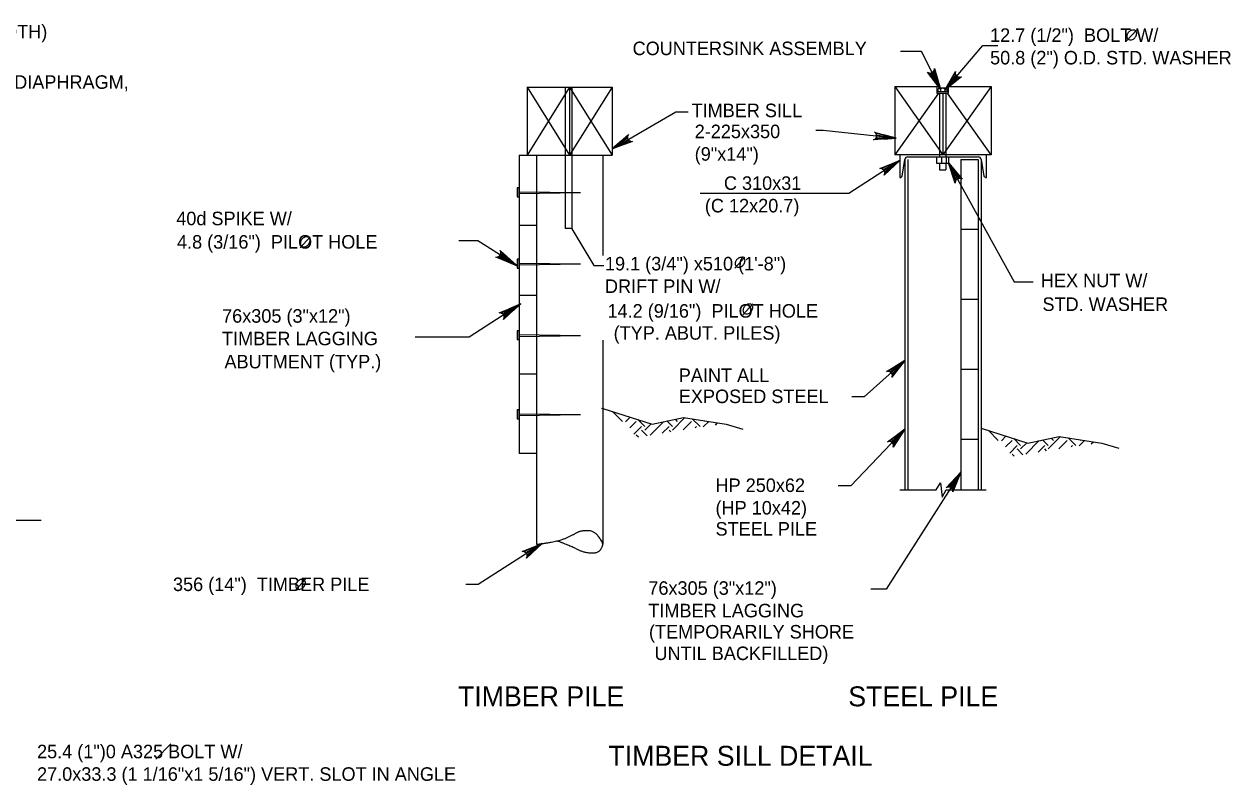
# Model space of a CAD drawing. Extents: x 638263 to 640360, y 293683 to 298655.
# Drawn here: x 639617.3 to 639884.9, y 297435.9 to 297604.7 of the extents above; entities that cross this region are included whole.
import ezdxf

# ---------------------------------------------------------------- set-up
doc = ezdxf.new("R2010")
doc.units = 0
for name, color, linetype in [('3', 7, 'Continuous'), ('4', 7, 'Continuous'), ('5', 7, 'Continuous'), ('8', 7, 'Continuous')]:
    doc.layers.add(name, color=color, linetype=linetype)

msp = doc.modelspace()

# ---------------------------------------------------------------- linework, layer by layer
at = {"layer": '3'}
for p, q in [((639816.34, 297598.58), (639811.69, 297598.58)), ((639829.95, 297599.91), (639833.23, 297599.91)), ((639794.51, 297581.06), (639792.88, 297581.06)), ((639810.44, 297579.37), (639794.51, 297581.06)), ((639811.49, 297574.43), (639800.18, 297567.1)), ((639800.18, 297567.1), (639767.23, 297567.1)), ((639738.78, 297559.26), (639743.64, 297551.15)), ((639717.9, 297556.57), (639713.75, 297556.57)), ((639726.36, 297551.25), (639717.9, 297556.57)), ((639743.64, 297551.15), (639745.91, 297551.15)), ((639836.87, 297547.51), (639841.1, 297547.51)), ((639812.64, 297514.78), (639800.63, 297502.22)), ((639825.06, 297505.29), (639808.53, 297479.34)), ((639800.63, 297502.22), (639797.86, 297502.22)), ((639808.53, 297479.34), (639805.12, 297479.34)), ((639646.51, 297441.63), (639649.87, 297445))]:
    msp.add_line(p, q, dxfattribs=at)
for points in [[(639820.52, 297590.28), (639816.34, 297598.58)], [(639821.51, 297590.02), (639829.95, 297599.91)], [(639820.52, 297590.28), (639817.64, 297594.05), (639818.03, 297593.84), (639818.39, 297593.82), (639818.69, 297593.91), (639818.95, 297594.1), (639819.14, 297594.41), (639819.2, 297594.84), (639820.52, 297590.28), (639819.14, 297594.41), (639818.95, 297594.1), (639820.52, 297590.28), (639818.69, 297593.91), (639818.39, 297593.82), (639820.52, 297590.28), (639818.03, 297593.84)], [(639821.51, 297590.02), (639823.87, 297594.13), (639823.83, 297593.69), (639823.94, 297593.35), (639824.15, 297593.11), (639824.42, 297592.95), (639824.78, 297592.88), (639825.2, 297593), (639821.51, 297590.02), (639824.78, 297592.88), (639824.42, 297592.95), (639821.51, 297590.02), (639824.15, 297593.11), (639823.94, 297593.35), (639821.51, 297590.02), (639823.83, 297593.69)], [(639747.74, 297577.04), (639751.33, 297580.15), (639751.14, 297579.75), (639751.14, 297579.38), (639751.25, 297579.09), (639751.45, 297578.85), (639751.77, 297578.67), (639752.21, 297578.63), (639747.74, 297577.04), (639751.77, 297578.67), (639751.45, 297578.85), (639747.74, 297577.04), (639751.25, 297579.09), (639751.14, 297579.38), (639747.74, 297577.04), (639751.14, 297579.75)], [(639810.44, 297579.37), (639805.71, 297578.99), (639806.1, 297579.2), (639806.31, 297579.49), (639806.4, 297579.8), (639806.38, 297580.11), (639806.23, 297580.45), (639805.9, 297580.73), (639810.44, 297579.37), (639806.23, 297580.45), (639806.38, 297580.11), (639810.44, 297579.37), (639806.4, 297579.8), (639806.31, 297579.49), (639810.44, 297579.37), (639806.1, 297579.2)], [(639811.49, 297574.43), (639808.05, 297571.16), (639808.22, 297571.56), (639808.21, 297571.93), (639808.08, 297572.22), (639807.87, 297572.45), (639807.54, 297572.61), (639807.1, 297572.63), (639811.49, 297574.43), (639807.54, 297572.61), (639807.87, 297572.45), (639811.49, 297574.43), (639808.08, 297572.22), (639808.21, 297571.93), (639811.49, 297574.43), (639808.22, 297571.56)], [(639822.33, 297573.91), (639836.87, 297547.51)], [(639822.33, 297573.91), (639825.34, 297570.25), (639824.95, 297570.45), (639824.59, 297570.46), (639824.29, 297570.35), (639824.04, 297570.16), (639823.85, 297569.84), (639823.81, 297569.41), (639822.33, 297573.91), (639823.85, 297569.84), (639824.04, 297570.16), (639822.33, 297573.91), (639824.29, 297570.35), (639824.59, 297570.46), (639822.33, 297573.91), (639824.95, 297570.45)], [(639726.36, 297551.25), (639721.95, 297552.99), (639722.39, 297553.01), (639722.71, 297553.18), (639722.92, 297553.41), (639723.04, 297553.71), (639723.05, 297554.07), (639722.88, 297554.47), (639726.36, 297551.25), (639723.05, 297554.07), (639723.04, 297553.71), (639726.36, 297551.25), (639722.92, 297553.41), (639722.71, 297553.18), (639726.36, 297551.25), (639722.39, 297553.01)], [(639727.08, 297542.4), (639723.64, 297539.13), (639723.81, 297539.53), (639723.79, 297539.9), (639723.67, 297540.19), (639723.45, 297540.42), (639723.13, 297540.58), (639722.69, 297540.6), (639727.08, 297542.4), (639723.13, 297540.58), (639723.45, 297540.42), (639727.08, 297542.4), (639723.67, 297540.19), (639723.79, 297539.9), (639727.08, 297542.4), (639723.81, 297539.53)], [(639812.64, 297530.08), (639809.77, 297526.31), (639809.87, 297526.73), (639809.8, 297527.09), (639809.63, 297527.36), (639809.38, 297527.55), (639809.03, 297527.66), (639808.6, 297527.61), (639812.64, 297530.08), (639809.03, 297527.66), (639809.38, 297527.55), (639812.64, 297530.08), (639809.63, 297527.36), (639809.8, 297527.09), (639812.64, 297530.08), (639809.87, 297526.73)], [(639812.64, 297514.78), (639810.05, 297510.81), (639810.12, 297511.24), (639810.03, 297511.59), (639809.84, 297511.85), (639809.57, 297512.02), (639809.22, 297512.11), (639808.79, 297512.02), (639812.64, 297514.78), (639809.22, 297512.11), (639809.57, 297512.02), (639812.64, 297514.78), (639809.84, 297511.85), (639810.03, 297511.59), (639812.64, 297514.78), (639810.12, 297511.24)], [(639825.06, 297505.29), (639823.29, 297500.89), (639823.27, 297501.33), (639823.11, 297501.65), (639822.87, 297501.86), (639822.58, 297501.98), (639822.22, 297502), (639821.82, 297501.83), (639825.06, 297505.29), (639822.22, 297502), (639822.58, 297501.98), (639825.06, 297505.29), (639822.87, 297501.86), (639823.11, 297501.65), (639825.06, 297505.29), (639823.27, 297501.33)], [(639732.18, 297489.43), (639728.73, 297486.18), (639728.9, 297486.58), (639728.88, 297486.95), (639728.76, 297487.24), (639728.55, 297487.47), (639728.22, 297487.64), (639727.79, 297487.65), (639732.18, 297489.43), (639728.22, 297487.64), (639728.55, 297487.47), (639732.18, 297489.43), (639728.76, 297487.24), (639728.88, 297486.95), (639732.18, 297489.43), (639728.9, 297486.58)]]:
    msp.add_lwpolyline(points, dxfattribs=at)
for points in [[(639808, 297580.09), (639807.91, 297579.17), (639810.71, 297579.35)], [(639808.92, 297573.31), (639809.42, 297572.53), (639811.49, 297574.42)], [(639723.52, 297553.85), (639722.78, 297552.68), (639726.66, 297551.05)], [(639810.4, 297513.1), (639811.07, 297512.46), (639812.64, 297514.78)], [(639823.18, 297503.2), (639823.96, 297502.71), (639825.06, 297505.29)]]:
    msp.add_lwpolyline(points, close=True, dxfattribs=at)
at = {"layer": '4'}
for p, q in [((639861.81, 297600.95), (639864.05, 297603.41)), ((639678.5, 297555.05), (639680.74, 297557.51)), ((639774.94, 297550.52), (639777.18, 297552.97)), ((639776.67, 297540.16), (639778.91, 297542.61)), ((639677.48, 297479.06), (639679.72, 297481.51))]:
    msp.add_line(p, q, dxfattribs=at)
for points in [[(639863.82, 297603.16), (639863.64, 297603.3), (639863.46, 297603.35), (639863.25, 297603.37), (639863.12, 297603.37), (639862.9, 297603.32), (639862.7, 297603.23), (639862.57, 297603.15), (639862.3, 297602.94), (639862.1, 297602.67), (639861.97, 297602.42), (639861.9, 297602.18), (639861.88, 297601.97), (639861.9, 297601.78), (639861.99, 297601.52), (639862.09, 297601.38), (639862.28, 297601.24), (639862.57, 297601.17), (639862.9, 297601.18), (639863.32, 297601.37), (639863.62, 297601.63), (639863.85, 297601.95), (639864, 297602.28), (639864.05, 297602.65), (639863.98, 297602.88), (639863.83, 297603.16)], [(639680.51, 297557.26), (639680.33, 297557.4), (639680.16, 297557.45), (639679.94, 297557.47), (639679.81, 297557.47), (639679.6, 297557.42), (639679.4, 297557.33), (639679.26, 297557.25), (639679, 297557.04), (639678.79, 297556.77), (639678.66, 297556.52), (639678.59, 297556.28), (639678.57, 297556.07), (639678.59, 297555.88), (639678.68, 297555.62), (639678.78, 297555.48), (639678.97, 297555.34), (639679.26, 297555.27), (639679.59, 297555.28), (639680.01, 297555.47), (639680.31, 297555.73), (639680.54, 297556.05), (639680.69, 297556.38), (639680.74, 297556.75), (639680.68, 297556.98), (639680.52, 297557.26)], [(639776.95, 297552.73), (639776.78, 297552.87), (639776.6, 297552.91), (639776.38, 297552.93), (639776.25, 297552.93), (639776.04, 297552.88), (639775.84, 297552.79), (639775.71, 297552.72), (639775.44, 297552.5), (639775.23, 297552.23), (639775.11, 297551.98), (639775.04, 297551.75), (639775.01, 297551.53), (639775.04, 297551.35), (639775.13, 297551.09), (639775.22, 297550.95), (639775.41, 297550.8), (639775.7, 297550.73), (639776.03, 297550.75), (639776.45, 297550.94), (639776.76, 297551.2), (639776.99, 297551.52), (639777.14, 297551.85), (639777.19, 297552.21), (639777.12, 297552.45), (639776.96, 297552.73)], [(639778.68, 297542.37), (639778.5, 297542.51), (639778.33, 297542.55), (639778.11, 297542.57), (639777.98, 297542.57), (639777.77, 297542.52), (639777.57, 297542.43), (639777.43, 297542.36), (639777.17, 297542.14), (639776.96, 297541.87), (639776.84, 297541.62), (639776.76, 297541.39), (639776.74, 297541.17), (639776.76, 297540.99), (639776.85, 297540.73), (639776.95, 297540.59), (639777.14, 297540.44), (639777.43, 297540.37), (639777.76, 297540.38), (639778.18, 297540.58), (639778.48, 297540.84), (639778.71, 297541.16), (639778.86, 297541.49), (639778.91, 297541.85), (639778.85, 297542.09), (639778.69, 297542.37)], [(639679.49, 297481.27), (639679.31, 297481.41), (639679.14, 297481.45), (639678.92, 297481.47), (639678.79, 297481.47), (639678.58, 297481.42), (639678.38, 297481.33), (639678.24, 297481.26), (639677.98, 297481.04), (639677.77, 297480.77), (639677.65, 297480.52), (639677.57, 297480.29), (639677.55, 297480.07), (639677.57, 297479.89), (639677.66, 297479.63), (639677.76, 297479.49), (639677.95, 297479.34), (639678.24, 297479.27), (639678.57, 297479.28), (639678.99, 297479.48), (639679.29, 297479.74), (639679.52, 297480.06), (639679.67, 297480.39), (639679.72, 297480.75), (639679.66, 297480.99), (639679.5, 297481.27)]]:
    msp.add_spline(points, degree=3, dxfattribs=at)
at = {"layer": '5'}
for p, q in [((639728.84, 297590.7), (639747.74, 297590.7)), ((639728.85, 297590.7), (639728.85, 297575.58)), ((639738.29, 297590.7), (639728.85, 297575.58)), ((639728.85, 297590.7), (639738.29, 297575.58)), ((639737.33, 297590.7), (639737.33, 297559.3)), ((639738.29, 297590.7), (639747.74, 297575.58)), ((639747.74, 297590.7), (639738.29, 297575.58)), ((639738.29, 297590.7), (639738.29, 297575.58)), ((639738.78, 297590.7), (639738.78, 297559.3)), ((639747.74, 297590.7), (639747.74, 297575.58)), ((639810.44, 297590.8), (639821.09, 297575.67)), ((639810.44, 297590.8), (639810.44, 297575.67)), ((639810.44, 297590.8), (639814.32, 297590.8)), ((639810.44, 297590.8), (639819.72, 297590.8)), ((639819.72, 297590.8), (639819.72, 297589.35)), ((639820, 297589.71), (639820, 297590.28)), ((639821.76, 297590.46), (639820.25, 297590.46)), ((639820.52, 297590.28), (639820.52, 297589.71)), ((639831.75, 297590.8), (639821.09, 297575.67)), ((639821.51, 297590.28), (639821.51, 297589.71)), ((639821.99, 297589.71), (639821.99, 297590.28)), ((639822.33, 297590.8), (639831.75, 297590.8)), ((639831.75, 297590.8), (639831.75, 297575.67)), ((639820.07, 297589.35), (639810.44, 297575.67)), ((639819.72, 297589.71), (639822.33, 297589.71)), ((639820.3, 297589.35), (639820.3, 297575.21)), ((639821.09, 297589.35), (639821.09, 297575.67)), ((639821.75, 297589.35), (639821.75, 297575.21)), ((639831.75, 297575.67), (639822.12, 297589.35)), ((639747.74, 297577.04), (639761.82, 297585.25)), ((639761.82, 297585.25), (639764.59, 297585.25)), ((639727.07, 297575.58), (639730.95, 297575.58)), ((639727.08, 297575.58), (639727.08, 297509.44)), ((639728.85, 297575.58), (639747.74, 297575.58)), ((639730.95, 297575.58), (639730.95, 297489.27)), ((639745.64, 297575.58), (639745.64, 297553.35)), ((639831.75, 297575.67), (639810.44, 297575.67)), ((639811.49, 297575.67), (639811.49, 297570.68)), ((639812.02, 297570.95), (639812.64, 297574.67)), ((639812.64, 297574.67), (639812.64, 297501.36)), ((639813.27, 297574.67), (639813.27, 297501.36)), ((639813.29, 297575.21), (639828.92, 297575.21)), ((639820.3, 297573.76), (639820.3, 297572.36)), ((639820.83, 297573.76), (639820.83, 297575.21)), ((639821.75, 297573.76), (639821.75, 297572.36)), ((639821.9, 297573.76), (639821.9, 297575.21)), ((639825.06, 297574.67), (639825.06, 297501.36)), ((639825.06, 297574.67), (639828.93, 297574.67)), ((639828.93, 297574.67), (639828.93, 297501.36)), ((639829.56, 297574.67), (639829.56, 297501.36)), ((639829.56, 297574.67), (639830.18, 297570.95)), ((639830.71, 297570.68), (639830.71, 297575.67)), ((639820.3, 297572.36), (639821.75, 297572.36)), ((639811.49, 297570.68), (639811.7, 297570.68)), ((639830.51, 297570.68), (639830.71, 297570.68)), ((639727.09, 297567.49), (639740.71, 297567.29)), ((639727.09, 297567.08), (639740.71, 297567.29)), ((639727.07, 297560.07), (639730.95, 297560.07)), ((639738.78, 297559.3), (639737.33, 297559.3)), ((639825.06, 297559.16), (639828.93, 297559.16)), ((639727.09, 297551.67), (639740.71, 297551.46)), ((639727.09, 297551.26), (639740.71, 297551.46)), ((639727.07, 297544.56), (639730.95, 297544.56)), ((639727.08, 297542.4), (639716, 297535.22)), ((639825.06, 297543.65), (639828.93, 297543.65)), ((639716, 297535.22), (639704.07, 297535.22)), ((639727.09, 297535.8), (639740.71, 297535.59)), ((639727.09, 297535.39), (639740.71, 297535.59)), ((639745.64, 297534.52), (639745.64, 297489.27)), ((639812.64, 297530.08), (639803.63, 297521.95)), ((639730.95, 297527), (639727.08, 297527)), ((639825.06, 297528.13), (639828.93, 297528.13)), ((639803.63, 297521.95), (639800.86, 297521.95)), ((639727.09, 297518.24), (639740.71, 297518.03)), ((639727.09, 297517.83), (639740.71, 297518.03)), ((639750.01, 297516.53), (639747.83, 297518.71)), ((639750.71, 297516.46), (639751.73, 297517.48)), ((639751.64, 297515.09), (639753.07, 297516.53)), ((639752.56, 297513.73), (639754.22, 297515.38)), ((639754.98, 297515.38), (639753.44, 297516.93)), ((639754.98, 297514.62), (639756.36, 297516)), ((639756.13, 297513.47), (639759.13, 297516.47)), ((639758.85, 297513.9), (639760.34, 297515.38)), ((639761.1, 297515.38), (639759.86, 297516.63)), ((639761.1, 297514.62), (639763.86, 297517.37)), ((639762.25, 297516.53), (639761.75, 297517.03)), ((639763.44, 297514.66), (639765.31, 297516.53)), ((639767.22, 297515.38), (639765.49, 297517.12)), ((639766.16, 297515.09), (639766.45, 297515.38)), ((639767.94, 297515.34), (639769.14, 297516.54)), ((639768.36, 297516.53), (639768.21, 297516.68)), ((639770.62, 297515.73), (639771.12, 297516.22)), ((639753.54, 297513.01), (639753.07, 297513.47)), ((639755.5, 297513.34), (639754.22, 297514.62)), ((639760.74, 297514.21), (639760.34, 297514.62)), ((639825.06, 297512.62), (639828.93, 297512.62)), ((639833.34, 297512.32), (639831.16, 297514.5)), ((639834.04, 297512.25), (639835.05, 297513.26)), ((639834.97, 297510.88), (639836.4, 297512.32)), ((639838.31, 297511.17), (639836.77, 297512.72)), ((639839.46, 297509.26), (639842.46, 297512.26)), ((639844.43, 297511.17), (639843.19, 297512.42)), ((639844.43, 297510.41), (639847.19, 297513.16)), ((639845.58, 297512.32), (639845.08, 297512.82)), ((639846.77, 297510.45), (639848.64, 297512.32)), ((639850.55, 297511.17), (639848.82, 297512.91)), ((639851.27, 297511.13), (639852.47, 297512.33)), ((639851.69, 297512.32), (639851.54, 297512.47)), ((639835.89, 297509.52), (639837.55, 297511.17)), ((639838.83, 297509.13), (639837.55, 297510.41)), ((639838.31, 297510.41), (639839.69, 297511.79)), ((639842.18, 297509.68), (639843.67, 297511.17)), ((639844.07, 297510), (639843.67, 297510.41)), ((639849.49, 297510.88), (639849.78, 297511.17)), ((639853.95, 297511.52), (639854.45, 297512.01)), ((639730.95, 297509.44), (639727.08, 297509.44)), ((639836.87, 297508.8), (639836.4, 297509.26)), ((639819.6, 297501.36), (639820.56, 297502.92)), ((639820.56, 297502.92), (639820.89, 297499.72)), ((639811.49, 297501.36), (639819.6, 297501.36)), ((639820.89, 297499.72), (639821.78, 297501.36)), ((639821.78, 297501.36), (639830.7, 297501.36)), ((639732.18, 297489.43), (639718.04, 297480.37)), ((639718.04, 297480.37), (639715.27, 297480.37))]:
    msp.add_line(p, q, dxfattribs=at)
for points in [[(639819.72, 297589.35), (639822.33, 297589.35), (639822.33, 297590.8)], [(639745.39, 297519.45), (639745.64, 297519.41), (639756.59, 297515.93), (639763.56, 297517.42), (639773.01, 297515.93), (639776.73, 297514.79)], [(639829.56, 297515.01), (639839.92, 297511.72), (639846.89, 297513.21), (639856.34, 297511.72), (639860.06, 297510.58)]]:
    msp.add_lwpolyline(points, dxfattribs=at)
for points in [[(639750.36, 297578.04), (639749.9, 297578.84), (639747.74, 297577.04)], [(639819.72, 297575.21), (639822.33, 297575.21), (639822.33, 297573.76), (639819.72, 297573.76)], [(639726.68, 297568.35), (639726.68, 297566.37), (639727.09, 297566.37), (639727.09, 297568.35)], [(639726.68, 297552.52), (639726.68, 297550.54), (639727.09, 297550.54), (639727.09, 297552.52)], [(639724.89, 297541.53), (639725.39, 297540.76), (639727.46, 297542.65)], [(639726.68, 297536.65), (639726.68, 297534.67), (639727.09, 297534.67), (639727.09, 297536.65)], [(639810.28, 297528.57), (639810.9, 297527.88), (639812.64, 297530.08)], [(639726.68, 297519.09), (639726.68, 297517.11), (639727.09, 297517.11), (639727.09, 297519.09)], [(639729.4, 297488.2), (639729.9, 297487.42), (639731.98, 297489.3)]]:
    msp.add_lwpolyline(points, close=True, dxfattribs=at)
for centre, radius, start, end in [((639820.26, 297590.18), 0.276, 88.1729, 158.7131), ((639820.26, 297590.18), 0.276, 21.2869, 88.1729), ((639821.01, 297589.67), 0.791, 51.05, 128.95), ((639821.75, 297590.21), 0.251, 17.4518, 162.5482), ((639813.29, 297574.56), 0.654, 90.0372, 170.4628), ((639828.92, 297574.56), 0.654, 9.5, 90), ((639811.7, 297571.01), 0.329, 270.2863, 350.2137), ((639830.51, 297571.01), 0.327, 189.5372, 269.9628)]:
    msp.add_arc(centre, radius, start, end, dxfattribs=at)
msp.add_open_spline([(639730.95, 297489.27), (639734.97, 297489.76), (639738.32, 297490.92), (639740.88, 297492.49), (639744.39, 297492.17), (639745.64, 297489.27)], degree=2, dxfattribs=at)
at = {"layer": '8'}
msp.add_line((639525.37, 297494.61), (639621.09, 297494.61), dxfattribs=at)
msp.add_open_spline([(639745.64, 297489.27), (639745.16, 297487.27), (639741.67, 297487.27), (639738.69, 297488.83), (639735.42, 297490.05)], degree=2, dxfattribs=at)

# ---------------------------------------------------------------- texts
at = {"layer": '3'}
for s, height, p in [('L 19.1 (3/4")  LAG SCREW (LENGTH OF LAG SCREW = 175 (7")+ BEAM WIDTH)', 3, (639474.49, 297601.51)), ('12.7 (1/2")  BOLT W/', 3, (639831.54, 297600.73)), ('COUNTERSINK ASSEMBLY', 3, (639752.26, 297597.79)), ('50.8 (2") O.D. STD. WASHER', 3, (639831.54, 297595.73)), ('14.3 (9/16")  FOR RED MAPLE & 12.7 (1/2")  FOR YELLOW POPLAR IN THE DIAPHRAGM, ', 3, (639474.49, 297590.32)), ('TIMBER SILL', 3, (639765.33, 297584.03)), ('2-225x350', 3, (639766.03, 297579.37)), ('(9"x14")', 3, (639766.03, 297574.37)), ('C 310x31', 3, (639772.51, 297567.9)), ('(C 12x20.7)', 3, (639768.29, 297562.9)), ('40d SPIKE W/', 3, (639651.05, 297560.06)), ('4.8 (3/16")  PILOT HOLE', 3, (639651.22, 297554.86)), ('19.1 (3/4") x510 (1\'-8")', 3, (639746.13, 297550.03)), ('DRIFT PIN W/', 3, (639746.13, 297545.03)), ('HEX NUT W/', 3, (639842.81, 297546.3)), ('14.2 (9/16")  PILOT HOLE', 3, (639746.69, 297539.55)), ('STD. WASHER', 3, (639843.16, 297541.04)), ('76x305 (3"x12")', 3, (639661.22, 297538.43)), ('TIMBER LAGGING', 3, (639661.22, 297533.43)), ('(TYP. ABUT. PILES)', 3, (639748.05, 297534.66)), ('ABUTMENT (TYP.)', 3, (639661.75, 297528.3)), ('PAINT ALL', 3, (639762.5, 297525.27)), ('EXPOSED STEEL', 3, (639762.51, 297520.59)), ('HP 250x62', 3, (639770.65, 297500.87)), ('(HP 10x42)', 3, (639770.65, 297495.87)), ('STEEL PILE', 3, (639770.65, 297491.19)), ('356 (14")  TIMBER PILE', 3, (639650.33, 297478.89)), ('76x305 (3"x12")', 3, (639755.75, 297478.06)), ('TIMBER LAGGING', 3, (639755.75, 297473.06)), ('(TEMPORARILY SHORE ', 3, (639755.89, 297468.36)), ('UNTIL BACKFILLED)', 3, (639757.11, 297463.58)), ('TIMBER PILE', 4.4292, (639713.54, 297453.33)), ('STEEL PILE', 4.429, (639800.09, 297453.31)), ('25.4 (1")0 A325 BOLT W/', 3, (639620.18, 297441.79)), ('TIMBER SILL DETAIL', 4.4292, (639746.9, 297440.13)), ('27.0x33.3 (1 1/16"x1 5/16") VERT. SLOT IN ANGLE', 3, (639620.18, 297436.79))]:
    msp.add_text(s, height=height, dxfattribs=at).set_placement(p)

doc.saveas('drawing.dxf')
